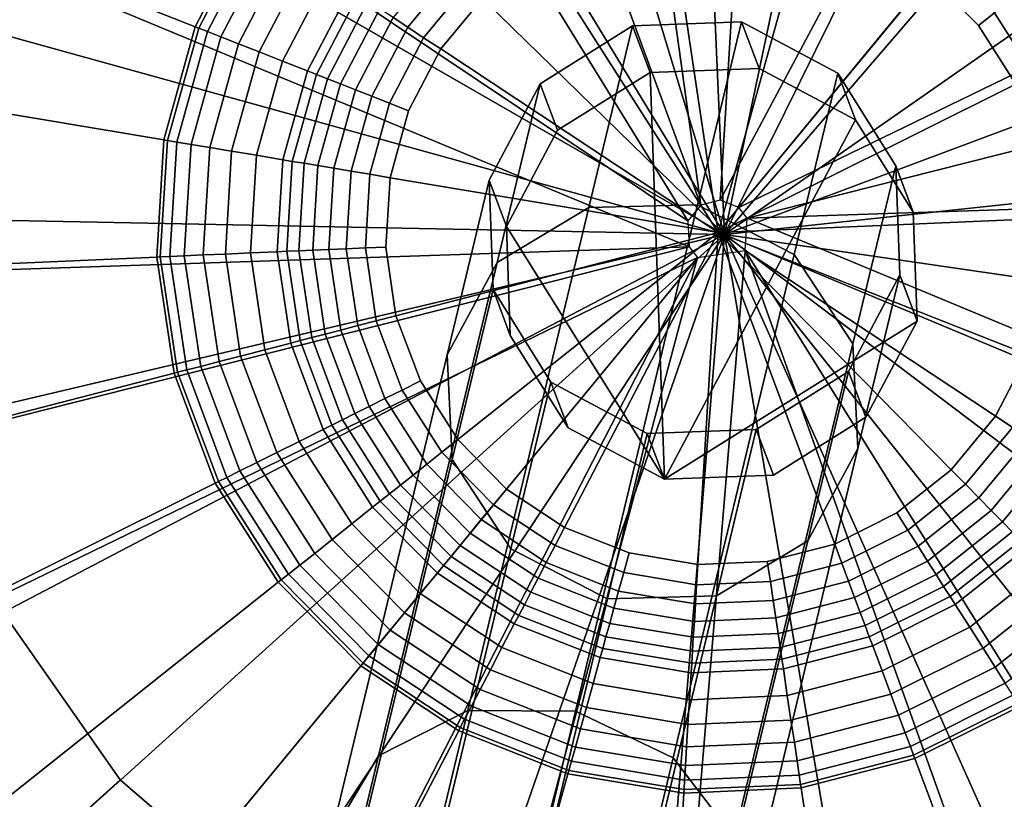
# Model space of a CAD drawing. Extents: x -43.1 to 43.1, y -41.3 to 41.3.
# Tile 565 of 656: x 4.585 to 5.31, y 17.244 to 17.819. Entities that reach past the tile are written whole.
import ezdxf

# ---------------------------------------------------------------- set-up
doc = ezdxf.new("R2010")
doc.units = 0
for name, color, linetype in [('CABLE.1', 18, 'CONTINUOUS'), ('LAMP', 7, 'CONTINUOUS'), ('LAMP_SUPPORT', 18, 'CONTINUOUS'), ('METAL_BASE', 254, 'CONTINUOUS')]:
    doc.layers.add(name, color=color, linetype=linetype)

msp = doc.modelspace()

# ---------------------------------------------------------------- linework, layer by layer
at = {"layer": 'CABLE.1'}
for points in [[(4.9366, 17.6395, 42.6431), (5.0041, 17.68, 42.6247), (5.0365, 17.814, 43.428), (4.9684, 17.7713, 43.4326)], [(4.9684, 17.7713, 43.4326), (5.0365, 17.814, 43.428), (5.0494, 17.7796, 44.6145), (4.9812, 17.737, 44.614)], [(5.0041, 17.68, 42.6247), (5.0842, 17.6821, 42.6177), (5.1168, 17.8169, 43.4257), (5.0365, 17.814, 43.428)], [(5.0365, 17.814, 43.428), (5.1168, 17.8169, 43.4257), (5.1297, 17.7824, 44.6137), (5.0494, 17.7796, 44.6145)], [(5.0842, 17.6821, 42.6177), (5.1555, 17.6454, 42.6241), (5.1878, 17.7791, 43.4265), (5.1168, 17.8169, 43.4257)], [(5.1168, 17.8169, 43.4257), (5.1878, 17.7791, 43.4265), (5.2007, 17.7447, 44.6118), (5.1297, 17.7824, 44.6137)], [(5.0599, 17.4798, 44.6056), (4.9435, 17.666, 44.6123), (4.9812, 17.737, 44.614), (5.0494, 17.7796, 44.6145)], [(5.0599, 17.4798, 44.6056), (5.0494, 17.7796, 44.6145), (5.1297, 17.7824, 44.6137), (5.2007, 17.7447, 44.6118)], [(5.1555, 17.6454, 42.6241), (5.1988, 17.5795, 42.6421), (5.2305, 17.7108, 43.4301), (5.1878, 17.7791, 43.4265)], [(5.1878, 17.7791, 43.4265), (5.2305, 17.7108, 43.4301), (5.2433, 17.6766, 44.6094), (5.2007, 17.7447, 44.6118)], [(4.8998, 17.5715, 42.6681), (4.9366, 17.6395, 42.6431), (4.9684, 17.7713, 43.4326), (4.9307, 17.7001, 43.4384)], [(4.9307, 17.7001, 43.4384), (4.9684, 17.7713, 43.4326), (4.9812, 17.737, 44.614), (4.9435, 17.666, 44.6123)], [(5.0599, 17.4798, 44.6056), (5.2007, 17.7447, 44.6118), (5.2433, 17.6766, 44.6094), (5.2461, 17.5963, 44.607)], [(5.1988, 17.5795, 42.6421), (5.2025, 17.5022, 42.667), (5.2334, 17.6303, 43.4355), (5.2305, 17.7108, 43.4301)], [(5.2305, 17.7108, 43.4301), (5.2334, 17.6303, 43.4355), (5.2461, 17.5963, 44.607), (5.2433, 17.6766, 44.6094)], [(4.9035, 17.4942, 42.693), (4.8998, 17.5715, 42.6681), (4.9307, 17.7001, 43.4384), (4.9336, 17.6196, 43.4438)], [(4.9336, 17.6196, 43.4438), (4.9307, 17.7001, 43.4384), (4.9435, 17.666, 44.6123), (4.9463, 17.5857, 44.6099)], [(4.8492, 17.2757, 41.9177), (4.915, 17.3091, 41.8851), (5.0041, 17.68, 42.6247), (4.9366, 17.6395, 42.6431)], [(4.915, 17.3091, 41.8851), (4.9945, 17.3086, 41.8728), (5.0842, 17.6821, 42.6177), (5.0041, 17.68, 42.6247)], [(4.9945, 17.3086, 41.8728), (5.0664, 17.2743, 41.8841), (5.1555, 17.6454, 42.6241), (5.0842, 17.6821, 42.6177)], [(5.0599, 17.4798, 44.6056), (4.9889, 17.5175, 44.6075), (4.9463, 17.5857, 44.6099), (4.9435, 17.666, 44.6123)], [(4.8147, 17.2174, 41.962), (4.8492, 17.2757, 41.9177), (4.9366, 17.6395, 42.6431), (4.8998, 17.5715, 42.6681)], [(5.0664, 17.2743, 41.8841), (5.1113, 17.2154, 41.9161), (5.1988, 17.5795, 42.6421), (5.1555, 17.6454, 42.6241)], [(5.2025, 17.5022, 42.667), (5.1657, 17.4342, 42.692), (5.1957, 17.5591, 43.4413), (5.2334, 17.6303, 43.4355)], [(5.2334, 17.6303, 43.4355), (5.1957, 17.5591, 43.4413), (5.2084, 17.5253, 44.6053), (5.2461, 17.5963, 44.607)], [(4.9468, 17.4283, 42.7111), (4.9035, 17.4942, 42.693), (4.9336, 17.6196, 43.4438), (4.9763, 17.5513, 43.4474)], [(4.9763, 17.5513, 43.4474), (4.9336, 17.6196, 43.4438), (4.9463, 17.5857, 44.6099), (4.9889, 17.5175, 44.6075)], [(5.0599, 17.4798, 44.6056), (5.2461, 17.5963, 44.607), (5.2084, 17.5253, 44.6053), (5.1402, 17.4827, 44.6048)], [(5.1113, 17.2154, 41.9161), (5.1174, 17.1477, 41.9601), (5.2025, 17.5022, 42.667), (5.1988, 17.5795, 42.6421)], [(4.8207, 17.1497, 42.006), (4.8147, 17.2174, 41.962), (4.8998, 17.5715, 42.6681), (4.9035, 17.4942, 42.693)], [(5.1657, 17.4342, 42.692), (5.0982, 17.3937, 42.7105), (5.1276, 17.5164, 43.4459), (5.1957, 17.5591, 43.4413)], [(5.1957, 17.5591, 43.4413), (5.1276, 17.5164, 43.4459), (5.1402, 17.4827, 44.6048), (5.2084, 17.5253, 44.6053)], [(5.018, 17.3915, 42.7175), (4.9468, 17.4283, 42.7111), (4.9763, 17.5513, 43.4474), (5.0473, 17.5135, 43.4482)], [(5.0473, 17.5135, 43.4482), (4.9763, 17.5513, 43.4474), (4.9889, 17.5175, 44.6075), (5.0599, 17.4798, 44.6056)], [(5.0982, 17.3937, 42.7105), (5.018, 17.3915, 42.7175), (5.0473, 17.5135, 43.4482), (5.1276, 17.5164, 43.4459)], [(5.1276, 17.5164, 43.4459), (5.0473, 17.5135, 43.4482), (5.0599, 17.4798, 44.6056), (5.1402, 17.4827, 44.6048)], [(5.1174, 17.1477, 41.9601), (5.0829, 17.0893, 42.0043), (5.1657, 17.4342, 42.692), (5.2025, 17.5022, 42.667)], [(4.8657, 17.0908, 42.0379), (4.8207, 17.1497, 42.006), (4.9035, 17.4942, 42.693), (4.9468, 17.4283, 42.7111)], [(5.0829, 17.0893, 42.0043), (5.017, 17.0559, 42.037), (5.0982, 17.3937, 42.7105), (5.1657, 17.4342, 42.692)], [(4.9375, 17.0565, 42.0493), (4.8657, 17.0908, 42.0379), (4.9468, 17.4283, 42.7111), (5.018, 17.3915, 42.7175)], [(5.017, 17.0559, 42.037), (4.9375, 17.0565, 42.0493), (5.018, 17.3915, 42.7175), (5.0982, 17.3937, 42.7105)], [(4.7187, 16.7306, 41.2814), (4.7826, 16.7558, 41.2391), (4.915, 17.3091, 41.8851), (4.8492, 17.2757, 41.9177)], [(4.7826, 16.7558, 41.2391), (4.8613, 16.7521, 41.2232), (4.9945, 17.3086, 41.8728), (4.915, 17.3091, 41.8851)], [(4.8613, 16.7521, 41.2232), (4.9339, 16.7207, 41.2379), (5.0664, 17.2743, 41.8841), (4.9945, 17.3086, 41.8728)], [(4.6869, 16.6835, 41.3387), (4.7187, 16.7306, 41.2814), (4.8492, 17.2757, 41.9177), (4.8147, 17.2174, 41.962)], [(4.9339, 16.7207, 41.2379), (4.9808, 16.67, 41.2794), (5.1113, 17.2154, 41.9161), (5.0664, 17.2743, 41.8841)]]:
    msp.add_3dface(points, dxfattribs=at)
at = {"layer": 'LAMP'}
for points in [[(4.884, 18.385, 49.367), (4.7106, 18.3074, 49.367), (5.1041, 17.6602, 49.367), (5.0711, 18.417, 49.367)], [(5.2603, 18.4014, 49.367), (5.0711, 18.417, 49.367), (5.1041, 17.6602, 49.367), (5.4397, 18.3393, 49.367)], [(5.598, 18.2345, 49.367), (5.4397, 18.3393, 49.367), (5.1041, 17.6602, 49.367), (5.7253, 18.0936, 49.367)], [(4.5621, 18.1892, 49.367), (4.4475, 18.0378, 49.367), (5.1041, 17.6602, 49.367), (4.7106, 18.3074, 49.367)], [(5.078, 18.2599, 52.4972), (5.2279, 18.2475, 52.4972), (5.1041, 17.6602, 52.4972), (4.9297, 18.2345, 52.4972)], [(5.3701, 18.1983, 52.4972), (5.4955, 18.1153, 52.4972), (5.1041, 17.6602, 52.4972), (5.2279, 18.2475, 52.4972)], [(4.7923, 18.1731, 52.4972), (4.9297, 18.2345, 52.4972), (5.1041, 17.6602, 52.4972), (4.6746, 18.0794, 52.4972)], [(5.5964, 18.0036, 52.4972), (5.6663, 17.8704, 52.4972), (5.1041, 17.6602, 52.4972), (5.4955, 18.1153, 52.4972)], [(5.8136, 17.9255, 49.367), (5.7253, 18.0936, 49.367), (5.1041, 17.6602, 49.367), (5.8573, 17.7407, 49.367)], [(4.5838, 17.9594, 52.4972), (4.6746, 18.0794, 52.4972), (5.1041, 17.6602, 52.4972)], [(4.3743, 17.8627, 49.367), (5.1041, 17.6602, 49.367), (4.4475, 18.0378, 49.367)], [(4.5041, 17.6718, 52.4972), (4.5258, 17.8206, 52.4972), (4.5838, 17.9594, 52.4972), (5.1041, 17.6602, 52.4972)], [(5.7009, 17.724, 52.4972), (5.698, 17.5736, 52.4972), (5.1041, 17.6602, 52.4972), (5.6663, 17.8704, 52.4972)], [(4.3468, 17.6748, 49.367), (4.367, 17.486, 49.367), (5.1041, 17.6602, 49.367), (4.3743, 17.8627, 49.367)], [(5.8536, 17.5509, 49.367), (5.8573, 17.7407, 49.367), (5.1041, 17.6602, 49.367), (5.8029, 17.368, 49.367)], [(4.52, 17.5222, 52.4972), (4.5041, 17.6718, 52.4972), (5.1041, 17.6602, 52.4972), (4.5727, 17.3813, 52.4972)], [(4.4335, 17.3082, 49.367), (4.5421, 17.1524, 49.367), (5.1041, 17.6602, 49.367), (4.367, 17.486, 49.367)], [(4.6861, 17.0286, 49.367), (4.8563, 16.9445, 49.367), (5.1041, 17.6602, 49.367), (4.5421, 17.1524, 49.367)], [(4.6588, 17.2579, 52.4972), (4.5727, 17.3813, 52.4972), (5.1041, 17.6602, 52.4972), (4.7729, 17.1598, 52.4972)], [(4.9077, 17.0931, 52.4972), (4.7729, 17.1598, 52.4972), (5.1041, 17.6602, 52.4972), (5.055, 17.0621, 52.4972)], [(5.0421, 16.9054, 49.367), (5.2317, 16.9137, 49.367), (5.1041, 17.6602, 49.367), (4.8563, 16.9445, 49.367)], [(5.2053, 17.0686, 52.4972), (5.055, 17.0621, 52.4972), (5.1041, 17.6602, 52.4972), (5.3492, 17.1124, 52.4972)], [(5.4134, 16.9688, 49.367), (5.5756, 17.0675, 49.367), (5.1041, 17.6602, 49.367), (5.2317, 16.9137, 49.367)], [(5.4778, 17.1905, 52.4972), (5.3492, 17.1124, 52.4972), (5.1041, 17.6602, 52.4972), (5.5828, 17.2982, 52.4972)], [(5.7082, 17.2034, 49.367), (5.8029, 17.368, 49.367), (5.1041, 17.6602, 49.367), (5.5756, 17.0675, 49.367)], [(5.6578, 17.4286, 52.4972), (5.5828, 17.2982, 52.4972), (5.1041, 17.6602, 52.4972), (5.698, 17.5736, 52.4972)], [(4.5808, 17.1874, 52.4759), (4.4797, 17.3324, 52.4759), (4.5727, 17.3813, 52.4972), (4.6588, 17.2579, 52.4972)], [(4.7149, 17.0721, 52.4759), (4.5808, 17.1874, 52.4759), (4.6588, 17.2579, 52.4972), (4.7729, 17.1598, 52.4972)]]:
    msp.add_3dface(points, dxfattribs=at)
at = {"layer": 'LAMP_SUPPORT'}
for points in [[(5.101, 17.6854, 48.7749), (5.0867, 17.6817, 48.7749), (4.9582, 18.6071, 48.7749), (5.1579, 18.6158, 48.7749)], [(5.101, 17.6854, 48.7749), (5.1579, 18.6158, 48.7749), (5.355, 18.5829, 48.7749), (5.541, 18.5096, 48.7749)], [(5.0867, 17.6817, 48.7749), (4.7647, 18.5571, 48.7749), (4.9582, 18.6071, 48.7749)], [(5.0867, 17.6817, 48.7749), (5.0773, 17.6703, 48.7749), (4.5858, 18.4679, 48.7749), (4.7647, 18.5571, 48.7749)], [(5.1147, 17.68, 48.7749), (5.101, 17.6854, 48.7749), (5.541, 18.5096, 48.7749), (5.7077, 18.3993, 48.7749)], [(5.0773, 17.6703, 48.7749), (4.3022, 18.1892, 48.7749), (4.4294, 18.3435, 48.7749), (4.5858, 18.4679, 48.7749)], [(5.1147, 17.68, 48.7749), (5.7077, 18.3993, 48.7749), (5.8477, 18.2567, 48.7749), (5.9551, 18.0881, 48.7749)], [(5.0773, 17.6703, 48.7749), (5.0781, 17.6509, 48.7749), (4.2099, 18.0119, 48.7749), (4.3022, 18.1892, 48.7749)], [(4.4589, 18.0855, 44.9914), (4.3847, 17.9431, 44.9914), (4.7142, 17.8133, 44.9914), (4.7542, 17.8901, 44.9914)], [(5.1209, 17.6722, 48.7749), (5.1147, 17.68, 48.7749), (5.9551, 18.0881, 48.7749), (6.0251, 17.9009, 48.7749)], [(5.0781, 17.6509, 48.7749), (4.1443, 17.6198, 48.7749), (4.1565, 17.8193, 48.7749), (4.2099, 18.0119, 48.7749)], [(4.3847, 17.9431, 44.9914), (4.3418, 17.7883, 44.9914), (4.6911, 17.7299, 44.9914), (4.7142, 17.8133, 44.9914)], [(5.0633, 17.904, 44.4348), (5.0136, 17.8912, 44.4348), (4.9678, 17.8683, 44.4348), (5.0995, 17.6615, 44.4348)], [(5.165, 17.8978, 44.4348), (5.1145, 17.9062, 44.4348), (5.0633, 17.904, 44.4348), (5.0995, 17.6615, 44.4348)], [(5.1209, 17.6722, 48.7749), (6.0251, 17.9009, 48.7749), (6.0547, 17.7032, 48.7749)], [(5.2554, 17.8507, 44.4348), (5.2127, 17.879, 44.4348), (5.165, 17.8978, 44.4348), (5.0995, 17.6615, 44.4348)], [(4.7542, 17.8901, 44.9914), (4.7142, 17.8133, 44.9914), (4.7167, 17.8123, 44.9718), (4.7564, 17.8886, 44.9718)], [(4.7564, 17.8886, 44.9718), (4.7167, 17.8123, 44.9718), (4.7231, 17.8098, 44.9195), (4.7622, 17.8848, 44.9195)], [(4.7622, 17.8848, 44.9195), (4.7231, 17.8098, 44.9195), (4.7331, 17.8059, 44.8443), (4.7711, 17.8789, 44.8443)], [(4.7711, 17.8789, 44.8443), (4.7331, 17.8059, 44.8443), (4.746, 17.8008, 44.756), (4.7827, 17.8712, 44.756)], [(4.7827, 17.8712, 44.756), (4.746, 17.8008, 44.756), (4.7613, 17.7947, 44.6643), (4.7964, 17.8621, 44.6643)], [(4.8982, 17.8664, 44.4514), (4.86, 17.8201, 44.4514), (4.8708, 17.8129, 44.4425), (4.9073, 17.8572, 44.4425)], [(4.9678, 17.8683, 44.4348), (4.9277, 17.8364, 44.4348), (4.8951, 17.7969, 44.4348), (5.0995, 17.6615, 44.4348)], [(4.7964, 17.8621, 44.6643), (4.7613, 17.7947, 44.6643), (4.7785, 17.788, 44.5791), (4.8118, 17.852, 44.5791)], [(4.9073, 17.8572, 44.4425), (4.8708, 17.8129, 44.4425), (4.8825, 17.8051, 44.4368), (4.9171, 17.8471, 44.4368)], [(5.3031, 17.8235, 44.4368), (5.265, 17.8623, 44.4368), (5.2554, 17.8507, 44.4348), (5.2914, 17.8142, 44.4348)], [(4.8118, 17.852, 44.5791), (4.7785, 17.788, 44.5791), (4.7969, 17.7807, 44.5101), (4.8283, 17.8411, 44.5101)], [(5.3189, 17.7709, 44.4348), (5.2914, 17.8142, 44.4348), (5.2554, 17.8507, 44.4348), (5.0995, 17.6615, 44.4348)], [(4.9171, 17.8471, 44.4368), (4.8825, 17.8051, 44.4368), (4.8951, 17.7969, 44.4348), (4.9277, 17.8364, 44.4348)], [(4.8283, 17.8411, 44.5101), (4.7969, 17.7807, 44.5101), (4.8035, 17.7781, 44.4929), (4.8342, 17.8371, 44.4929)], [(4.8342, 17.8371, 44.4929), (4.8035, 17.7781, 44.4929), (4.8117, 17.7749, 44.477), (4.8415, 17.8323, 44.477)], [(4.8415, 17.8323, 44.477), (4.8117, 17.7749, 44.477), (4.8213, 17.7711, 44.4631), (4.8502, 17.8266, 44.4631)], [(5.345, 17.7839, 44.4425), (5.3141, 17.8323, 44.4425), (5.3031, 17.8235, 44.4368), (5.3324, 17.7776, 44.4368)], [(4.8502, 17.8266, 44.4631), (4.8213, 17.7711, 44.4631), (4.8322, 17.7668, 44.4514), (4.86, 17.8201, 44.4514)], [(5.3324, 17.7776, 44.4368), (5.3031, 17.8235, 44.4368), (5.2914, 17.8142, 44.4348), (5.3189, 17.7709, 44.4348)], [(4.86, 17.8201, 44.4514), (4.8322, 17.7668, 44.4514), (4.8443, 17.7621, 44.4425), (4.8708, 17.8129, 44.4425)], [(4.7142, 17.8133, 44.9914), (4.6911, 17.7299, 44.9914), (4.6937, 17.7294, 44.9718), (4.7167, 17.8123, 44.9718)], [(4.7167, 17.8123, 44.9718), (4.6937, 17.7294, 44.9718), (4.7006, 17.7283, 44.9195), (4.7231, 17.8098, 44.9195)], [(4.7231, 17.8098, 44.9195), (4.7006, 17.7283, 44.9195), (4.7111, 17.7265, 44.8443), (4.7331, 17.8059, 44.8443)], [(4.8708, 17.8129, 44.4425), (4.8443, 17.7621, 44.4425), (4.8574, 17.7569, 44.4368), (4.8825, 17.8051, 44.4368)], [(4.7331, 17.8059, 44.8443), (4.7111, 17.7265, 44.8443), (4.7248, 17.7242, 44.756), (4.746, 17.8008, 44.756)], [(4.746, 17.8008, 44.756), (4.7248, 17.7242, 44.756), (4.741, 17.7215, 44.6643), (4.7613, 17.7947, 44.6643)], [(4.8825, 17.8051, 44.4368), (4.8574, 17.7569, 44.4368), (4.8714, 17.7514, 44.4348), (4.8951, 17.7969, 44.4348)], [(4.7613, 17.7947, 44.6643), (4.741, 17.7215, 44.6643), (4.7592, 17.7185, 44.5791), (4.7785, 17.788, 44.5791)], [(4.8951, 17.7969, 44.4348), (4.8714, 17.7514, 44.4348), (4.8577, 17.702, 44.4348), (5.0995, 17.6615, 44.4348)], [(4.3418, 17.7883, 44.9914), (4.332, 17.628, 44.9914), (4.6858, 17.6435, 44.9914), (4.6911, 17.7299, 44.9914)], [(4.7785, 17.788, 44.5791), (4.7592, 17.7185, 44.5791), (4.7787, 17.7152, 44.5101), (4.7969, 17.7807, 44.5101)], [(4.7969, 17.7807, 44.5101), (4.7787, 17.7152, 44.5101), (4.7857, 17.714, 44.4929), (4.8035, 17.7781, 44.4929)], [(4.8035, 17.7781, 44.4929), (4.7857, 17.714, 44.4929), (4.7944, 17.7126, 44.477), (4.8117, 17.7749, 44.477)], [(4.8117, 17.7749, 44.477), (4.7944, 17.7126, 44.477), (4.8046, 17.7109, 44.4631), (4.8213, 17.7711, 44.4631)], [(4.8213, 17.7711, 44.4631), (4.8046, 17.7109, 44.4631), (4.8162, 17.7089, 44.4514), (4.8322, 17.7668, 44.4514)], [(5.3444, 17.6722, 44.4348), (5.3369, 17.7229, 44.4348), (5.3189, 17.7709, 44.4348), (5.0995, 17.6615, 44.4348)], [(4.8322, 17.7668, 44.4514), (4.8162, 17.7089, 44.4514), (4.829, 17.7068, 44.4425), (4.8443, 17.7621, 44.4425)], [(4.8443, 17.7621, 44.4425), (4.829, 17.7068, 44.4425), (4.8429, 17.7045, 44.4368), (4.8574, 17.7569, 44.4368)], [(4.8574, 17.7569, 44.4368), (4.8429, 17.7045, 44.4368), (4.8577, 17.702, 44.4348), (4.8714, 17.7514, 44.4348)], [(4.6911, 17.7299, 44.9914), (4.6858, 17.6435, 44.9914), (4.6884, 17.6436, 44.9718), (4.6937, 17.7294, 44.9718)], [(4.6937, 17.7294, 44.9718), (4.6884, 17.6436, 44.9718), (4.6954, 17.6439, 44.9195), (4.7006, 17.7283, 44.9195)], [(4.7006, 17.7283, 44.9195), (4.6954, 17.6439, 44.9195), (4.7061, 17.6444, 44.8443), (4.7111, 17.7265, 44.8443)], [(4.7111, 17.7265, 44.8443), (4.7061, 17.6444, 44.8443), (4.72, 17.645, 44.756), (4.7248, 17.7242, 44.756)], [(4.7248, 17.7242, 44.756), (4.72, 17.645, 44.756), (4.7364, 17.6457, 44.6643), (4.741, 17.7215, 44.6643)], [(4.741, 17.7215, 44.6643), (4.7364, 17.6457, 44.6643), (4.7548, 17.6465, 44.5791), (4.7592, 17.7185, 44.5791)], [(4.7592, 17.7185, 44.5791), (4.7548, 17.6465, 44.5791), (4.7745, 17.6473, 44.5101), (4.7787, 17.7152, 44.5101)], [(4.7787, 17.7152, 44.5101), (4.7745, 17.6473, 44.5101), (4.7816, 17.6477, 44.4929), (4.7857, 17.714, 44.4929)], [(4.7857, 17.714, 44.4929), (4.7816, 17.6477, 44.4929), (4.7904, 17.648, 44.477), (4.7944, 17.7126, 44.477)], [(4.7944, 17.7126, 44.477), (4.7904, 17.648, 44.477), (4.8008, 17.6485, 44.4631), (4.8046, 17.7109, 44.4631)], [(4.8046, 17.7109, 44.4631), (4.8008, 17.6485, 44.4631), (4.8125, 17.649, 44.4514), (4.8162, 17.7089, 44.4514)], [(4.8162, 17.7089, 44.4514), (4.8125, 17.649, 44.4514), (4.8255, 17.6496, 44.4425), (4.829, 17.7068, 44.4425)], [(4.829, 17.7068, 44.4425), (4.8255, 17.6496, 44.4425), (4.8396, 17.6502, 44.4368), (4.8429, 17.7045, 44.4368)], [(4.8429, 17.7045, 44.4368), (4.8396, 17.6502, 44.4368), (4.8546, 17.6508, 44.4348), (4.8577, 17.702, 44.4348)], [(4.8577, 17.702, 44.4348), (4.8546, 17.6508, 44.4348), (4.8621, 17.6001, 44.4348), (5.0995, 17.6615, 44.4348)], [(5.1209, 17.6722, 48.7749), (6.0547, 17.7032, 48.7749), (6.0425, 17.5037, 48.7749), (5.9891, 17.3111, 48.7749)], [(5.3276, 17.5717, 44.4348), (5.3413, 17.6211, 44.4348), (5.3444, 17.6722, 44.4348), (5.0995, 17.6615, 44.4348)], [(5.1194, 17.6484, 48.7749), (5.1209, 17.6722, 48.7749), (5.9891, 17.3111, 48.7749), (5.8968, 17.1338, 48.7749)], [(4.8621, 17.6001, 44.4348), (4.8801, 17.5521, 44.4348), (4.9076, 17.5089, 44.4348), (5.0995, 17.6615, 44.4348)], [(4.9076, 17.5089, 44.4348), (4.9435, 17.4724, 44.4348), (4.9863, 17.4441, 44.4348), (5.0995, 17.6615, 44.4348)], [(5.034, 17.4253, 44.4348), (5.0845, 17.4168, 44.4348), (5.0995, 17.6615, 44.4348), (4.9863, 17.4441, 44.4348)], [(5.0845, 17.4168, 44.4348), (5.1357, 17.4191, 44.4348), (5.1854, 17.4319, 44.4348), (5.0995, 17.6615, 44.4348)], [(5.1854, 17.4319, 44.4348), (5.2312, 17.4548, 44.4348), (5.2713, 17.4867, 44.4348), (5.0995, 17.6615, 44.4348)], [(5.2713, 17.4867, 44.4348), (5.3039, 17.5262, 44.4348), (5.3276, 17.5717, 44.4348), (5.0995, 17.6615, 44.4348)], [(5.0781, 17.6509, 48.7749), (4.1739, 17.4221, 48.7749), (4.1443, 17.6198, 48.7749)], [(5.0781, 17.6509, 48.7749), (5.0843, 17.6431, 48.7749), (4.2439, 17.2349, 48.7749), (4.1739, 17.4221, 48.7749)], [(4.7548, 17.6465, 44.5791), (4.7654, 17.5751, 44.5791), (4.7846, 17.5801, 44.5101), (4.7745, 17.6473, 44.5101)], [(4.7745, 17.6473, 44.5101), (4.7846, 17.5801, 44.5101), (4.7915, 17.5819, 44.4929), (4.7816, 17.6477, 44.4929)], [(4.7816, 17.6477, 44.4929), (4.7915, 17.5819, 44.4929), (4.8, 17.5841, 44.477), (4.7904, 17.648, 44.477)], [(4.7904, 17.648, 44.477), (4.8, 17.5841, 44.477), (4.81, 17.5867, 44.4631), (4.8008, 17.6485, 44.4631)], [(4.8008, 17.6485, 44.4631), (4.81, 17.5867, 44.4631), (4.8214, 17.5896, 44.4514), (4.8125, 17.649, 44.4514)], [(4.8125, 17.649, 44.4514), (4.8214, 17.5896, 44.4514), (4.834, 17.5929, 44.4425), (4.8255, 17.6496, 44.4425)], [(4.8255, 17.6496, 44.4425), (4.834, 17.5929, 44.4425), (4.8476, 17.5964, 44.4368), (4.8396, 17.6502, 44.4368)], [(4.8396, 17.6502, 44.4368), (4.8476, 17.5964, 44.4368), (4.8621, 17.6001, 44.4348), (4.8546, 17.6508, 44.4348)], [(5.0843, 17.6431, 48.7749), (5.1194, 17.6484, 48.7749), (5.0411, 16.7072, 48.7749), (4.844, 16.7402, 48.7749)], [(5.1194, 17.6484, 48.7749), (5.4343, 16.766, 48.7749), (5.2408, 16.7159, 48.7749), (5.0411, 16.7072, 48.7749)], [(5.1194, 17.6484, 48.7749), (5.6132, 16.8552, 48.7749), (5.4343, 16.766, 48.7749)], [(5.1194, 17.6484, 48.7749), (5.8968, 17.1338, 48.7749), (5.7696, 16.9796, 48.7749), (5.6132, 16.8552, 48.7749)], [(5.0843, 17.6431, 48.7749), (4.4913, 16.9238, 48.7749), (4.3513, 17.0663, 48.7749), (4.2439, 17.2349, 48.7749)], [(4.332, 17.628, 44.9914), (4.3558, 17.4692, 44.9914), (4.6986, 17.5579, 44.9914), (4.6858, 17.6435, 44.9914)], [(5.0843, 17.6431, 48.7749), (4.658, 16.8135, 48.7749), (4.4913, 16.9238, 48.7749)], [(5.0843, 17.6431, 48.7749), (4.844, 16.7402, 48.7749), (4.658, 16.8135, 48.7749)], [(4.6858, 17.6435, 44.9914), (4.6986, 17.5579, 44.9914), (4.7011, 17.5585, 44.9718), (4.6884, 17.6436, 44.9718)], [(4.6884, 17.6436, 44.9718), (4.7011, 17.5585, 44.9718), (4.7079, 17.5603, 44.9195), (4.6954, 17.6439, 44.9195)], [(4.6954, 17.6439, 44.9195), (4.7079, 17.5603, 44.9195), (4.7183, 17.5629, 44.8443), (4.7061, 17.6444, 44.8443)], [(4.7061, 17.6444, 44.8443), (4.7183, 17.5629, 44.8443), (4.7317, 17.5664, 44.756), (4.72, 17.645, 44.756)], [(4.72, 17.645, 44.756), (4.7317, 17.5664, 44.756), (4.7476, 17.5705, 44.6643), (4.7364, 17.6457, 44.6643)], [(4.7364, 17.6457, 44.6643), (4.7476, 17.5705, 44.6643), (4.7654, 17.5751, 44.5791), (4.7548, 17.6465, 44.5791)], [(4.834, 17.5929, 44.4425), (4.854, 17.5392, 44.4425), (4.8666, 17.5454, 44.4368), (4.8476, 17.5964, 44.4368)], [(4.8476, 17.5964, 44.4368), (4.8666, 17.5454, 44.4368), (4.8801, 17.5521, 44.4348), (4.8621, 17.6001, 44.4348)], [(4.81, 17.5867, 44.4631), (4.8319, 17.5281, 44.4631), (4.8424, 17.5334, 44.4514), (4.8214, 17.5896, 44.4514)], [(4.8214, 17.5896, 44.4514), (4.8424, 17.5334, 44.4514), (4.854, 17.5392, 44.4425), (4.834, 17.5929, 44.4425)], [(4.7846, 17.5801, 44.5101), (4.8084, 17.5164, 44.5101), (4.8148, 17.5196, 44.4929), (4.7915, 17.5819, 44.4929)], [(4.7915, 17.5819, 44.4929), (4.8148, 17.5196, 44.4929), (4.8227, 17.5235, 44.477), (4.8, 17.5841, 44.477)], [(4.8, 17.5841, 44.477), (4.8227, 17.5235, 44.477), (4.8319, 17.5281, 44.4631), (4.81, 17.5867, 44.4631)], [(4.7476, 17.5705, 44.6643), (4.7742, 17.4994, 44.6643), (4.7907, 17.5076, 44.5791), (4.7654, 17.5751, 44.5791)], [(4.7654, 17.5751, 44.5791), (4.7907, 17.5076, 44.5791), (4.8084, 17.5164, 44.5101), (4.7846, 17.5801, 44.5101)], [(4.7317, 17.5664, 44.756), (4.7595, 17.492, 44.756), (4.7742, 17.4994, 44.6643), (4.7476, 17.5705, 44.6643)], [(5.3165, 17.5179, 44.4368), (5.3416, 17.5662, 44.4368), (5.3276, 17.5717, 44.4348), (5.3039, 17.5262, 44.4348)], [(4.7011, 17.5585, 44.9718), (4.7313, 17.4779, 44.9718), (4.7375, 17.481, 44.9195), (4.7079, 17.5603, 44.9195)], [(4.7079, 17.5603, 44.9195), (4.7375, 17.481, 44.9195), (4.7471, 17.4858, 44.8443), (4.7183, 17.5629, 44.8443)], [(4.7183, 17.5629, 44.8443), (4.7471, 17.4858, 44.8443), (4.7595, 17.492, 44.756), (4.7317, 17.5664, 44.756)], [(4.3558, 17.4692, 44.9914), (4.412, 17.3188, 44.9914), (4.7289, 17.4768, 44.9914), (4.6986, 17.5579, 44.9914)], [(4.6986, 17.5579, 44.9914), (4.7289, 17.4768, 44.9914), (4.7313, 17.4779, 44.9718), (4.7011, 17.5585, 44.9718)], [(4.854, 17.5392, 44.4425), (4.8849, 17.4908, 44.4425), (4.8959, 17.4996, 44.4368), (4.8666, 17.5454, 44.4368)], [(4.8666, 17.5454, 44.4368), (4.8959, 17.4996, 44.4368), (4.9076, 17.5089, 44.4348), (4.8801, 17.5521, 44.4348)], [(4.8424, 17.5334, 44.4514), (4.8747, 17.4827, 44.4514), (4.8849, 17.4908, 44.4425), (4.854, 17.5392, 44.4425)], [(4.8319, 17.5281, 44.4631), (4.8655, 17.4754, 44.4631), (4.8747, 17.4827, 44.4514), (4.8424, 17.5334, 44.4514)], [(4.8148, 17.5196, 44.4929), (4.8505, 17.4635, 44.4929), (4.8574, 17.469, 44.477), (4.8227, 17.5235, 44.477)], [(4.8227, 17.5235, 44.477), (4.8574, 17.469, 44.477), (4.8655, 17.4754, 44.4631), (4.8319, 17.5281, 44.4631)], [(5.2819, 17.4759, 44.4368), (5.3165, 17.5179, 44.4368), (5.3039, 17.5262, 44.4348), (5.2713, 17.4867, 44.4348)], [(4.7907, 17.5076, 44.5791), (4.8295, 17.4467, 44.5791), (4.8449, 17.459, 44.5101), (4.8084, 17.5164, 44.5101)], [(4.8084, 17.5164, 44.5101), (4.8449, 17.459, 44.5101), (4.8505, 17.4635, 44.4929), (4.8148, 17.5196, 44.4929)], [(5.2917, 17.4659, 44.4425), (5.3282, 17.5102, 44.4425), (5.3165, 17.5179, 44.4368), (5.2819, 17.4759, 44.4368)], [(4.8959, 17.4996, 44.4368), (4.934, 17.4608, 44.4368), (4.9435, 17.4724, 44.4348), (4.9076, 17.5089, 44.4348)], [(5.3008, 17.4567, 44.4514), (5.339, 17.503, 44.4514), (5.3282, 17.5102, 44.4425), (5.2917, 17.4659, 44.4425)], [(4.7742, 17.4994, 44.6643), (4.8151, 17.4353, 44.6643), (4.8295, 17.4467, 44.5791), (4.7907, 17.5076, 44.5791)], [(5.3091, 17.4483, 44.4631), (5.3488, 17.4965, 44.4631), (5.339, 17.503, 44.4514), (5.3008, 17.4567, 44.4514)], [(4.7595, 17.492, 44.756), (4.8022, 17.425, 44.756), (4.8151, 17.4353, 44.6643), (4.7742, 17.4994, 44.6643)], [(4.8849, 17.4908, 44.4425), (4.925, 17.4499, 44.4425), (4.934, 17.4608, 44.4368), (4.8959, 17.4996, 44.4368)], [(5.3163, 17.4409, 44.477), (5.3575, 17.4908, 44.477), (5.3488, 17.4965, 44.4631), (5.3091, 17.4483, 44.4631)], [(4.7471, 17.4858, 44.8443), (4.7913, 17.4164, 44.8443), (4.8022, 17.425, 44.756), (4.7595, 17.492, 44.756)], [(4.8747, 17.4827, 44.4514), (4.9168, 17.4399, 44.4514), (4.925, 17.4499, 44.4425), (4.8849, 17.4908, 44.4425)], [(4.7313, 17.4779, 44.9718), (4.7775, 17.4054, 44.9718), (4.7829, 17.4097, 44.9195), (4.7375, 17.481, 44.9195)], [(4.7375, 17.481, 44.9195), (4.7829, 17.4097, 44.9195), (4.7913, 17.4164, 44.8443), (4.7471, 17.4858, 44.8443)], [(4.8655, 17.4754, 44.4631), (4.9093, 17.4308, 44.4631), (4.9168, 17.4399, 44.4514), (4.8747, 17.4827, 44.4514)], [(5.2393, 17.4421, 44.4368), (5.2819, 17.4759, 44.4368), (5.2713, 17.4867, 44.4348), (5.2312, 17.4548, 44.4348)], [(4.412, 17.3188, 44.9914), (4.4983, 17.1833, 44.9914), (4.7754, 17.4038, 44.9914), (4.7289, 17.4768, 44.9914)], [(4.7289, 17.4768, 44.9914), (4.7754, 17.4038, 44.9914), (4.7775, 17.4054, 44.9718), (4.7313, 17.4779, 44.9718)], [(4.8574, 17.469, 44.477), (4.9027, 17.4228, 44.477), (4.9093, 17.4308, 44.4631), (4.8655, 17.4754, 44.4631)], [(5.2469, 17.4302, 44.4425), (5.2917, 17.4659, 44.4425), (5.2819, 17.4759, 44.4368), (5.2393, 17.4421, 44.4368)], [(4.8505, 17.4635, 44.4929), (4.8971, 17.416, 44.4929), (4.9027, 17.4228, 44.477), (4.8574, 17.469, 44.477)], [(4.934, 17.4608, 44.4368), (4.9794, 17.4307, 44.4368), (4.9863, 17.4441, 44.4348), (4.9435, 17.4724, 44.4348)], [(5.2538, 17.4193, 44.4514), (5.3008, 17.4567, 44.4514), (5.2917, 17.4659, 44.4425), (5.2469, 17.4302, 44.4425)], [(4.8295, 17.4467, 44.5791), (4.88, 17.3953, 44.5791), (4.8926, 17.4105, 44.5101), (4.8449, 17.459, 44.5101)], [(4.8449, 17.459, 44.5101), (4.8926, 17.4105, 44.5101), (4.8971, 17.416, 44.4929), (4.8505, 17.4635, 44.4929)], [(4.925, 17.4499, 44.4425), (4.9729, 17.4183, 44.4425), (4.9794, 17.4307, 44.4368), (4.934, 17.4608, 44.4368)], [(5.1906, 17.4178, 44.4368), (5.2393, 17.4421, 44.4368), (5.2312, 17.4548, 44.4348), (5.1854, 17.4319, 44.4348)], [(5.2601, 17.4094, 44.4631), (5.3091, 17.4483, 44.4631), (5.3008, 17.4567, 44.4514), (5.2538, 17.4193, 44.4514)], [(4.8151, 17.4353, 44.6643), (4.8683, 17.3811, 44.6643), (4.88, 17.3953, 44.5791), (4.8295, 17.4467, 44.5791)], [(4.9168, 17.4399, 44.4514), (4.9669, 17.4067, 44.4514), (4.9729, 17.4183, 44.4425), (4.925, 17.4499, 44.4425)], [(4.9794, 17.4307, 44.4368), (5.03, 17.4108, 44.4368), (5.034, 17.4253, 44.4348), (4.9863, 17.4441, 44.4348)], [(5.2657, 17.4006, 44.477), (5.3163, 17.4409, 44.477), (5.3091, 17.4483, 44.4631), (5.2601, 17.4094, 44.4631)], [(4.9093, 17.4308, 44.4631), (4.9614, 17.3963, 44.4631), (4.9669, 17.4067, 44.4514), (4.9168, 17.4399, 44.4514)], [(5.1956, 17.4046, 44.4425), (5.2469, 17.4302, 44.4425), (5.2393, 17.4421, 44.4368), (5.1906, 17.4178, 44.4368)], [(5.2704, 17.3932, 44.4929), (5.3225, 17.4346, 44.4929), (5.3163, 17.4409, 44.477), (5.2657, 17.4006, 44.477)], [(4.8022, 17.425, 44.756), (4.8579, 17.3684, 44.756), (4.8683, 17.3811, 44.6643), (4.8151, 17.4353, 44.6643)], [(4.9027, 17.4228, 44.477), (4.9567, 17.3871, 44.477), (4.9614, 17.3963, 44.4631), (4.9093, 17.4308, 44.4631)], [(4.9729, 17.4183, 44.4425), (5.0262, 17.3972, 44.4425), (5.03, 17.4108, 44.4368), (4.9794, 17.4307, 44.4368)], [(5.138, 17.4042, 44.4368), (5.1906, 17.4178, 44.4368), (5.1854, 17.4319, 44.4348), (5.1357, 17.4191, 44.4348)], [(5.2001, 17.3925, 44.4514), (5.2538, 17.4193, 44.4514), (5.2469, 17.4302, 44.4425), (5.1956, 17.4046, 44.4425)], [(5.2743, 17.3872, 44.5101), (5.3275, 17.4295, 44.5101), (5.3225, 17.4346, 44.4929), (5.2704, 17.3932, 44.4929)], [(5.2849, 17.3705, 44.5791), (5.3413, 17.4154, 44.5791), (5.3275, 17.4295, 44.5101), (5.2743, 17.3872, 44.5101)], [(4.7913, 17.4164, 44.8443), (4.849, 17.3577, 44.8443), (4.8579, 17.3684, 44.756), (4.8022, 17.425, 44.756)], [(4.8971, 17.416, 44.4929), (4.9526, 17.3793, 44.4929), (4.9567, 17.3871, 44.477), (4.9027, 17.4228, 44.477)], [(5.03, 17.4108, 44.4368), (5.0836, 17.4018, 44.4368), (5.0845, 17.4168, 44.4348), (5.034, 17.4253, 44.4348)], [(4.7829, 17.4097, 44.9195), (4.8422, 17.3494, 44.9195), (4.849, 17.3577, 44.8443), (4.7913, 17.4164, 44.8443)], [(4.8926, 17.4105, 44.5101), (4.9493, 17.373, 44.5101), (4.9526, 17.3793, 44.4929), (4.8971, 17.416, 44.4929)], [(4.9669, 17.4067, 44.4514), (5.0227, 17.3847, 44.4514), (5.0262, 17.3972, 44.4425), (4.9729, 17.4183, 44.4425)], [(5.0836, 17.4018, 44.4368), (5.138, 17.4042, 44.4368), (5.1357, 17.4191, 44.4348), (5.0845, 17.4168, 44.4348)], [(5.14, 17.3903, 44.4425), (5.1956, 17.4046, 44.4425), (5.1906, 17.4178, 44.4368), (5.138, 17.4042, 44.4368)], [(5.2042, 17.3815, 44.4631), (5.2601, 17.4094, 44.4631), (5.2538, 17.4193, 44.4514), (5.2001, 17.3925, 44.4514)], [(5.2948, 17.355, 44.6643), (5.3542, 17.4023, 44.6643), (5.3413, 17.4154, 44.5791), (5.2849, 17.3705, 44.5791)], [(4.7775, 17.4054, 44.9718), (4.8378, 17.344, 44.9718), (4.8422, 17.3494, 44.9195), (4.7829, 17.4097, 44.9195)], [(4.88, 17.3953, 44.5791), (4.9402, 17.3555, 44.5791), (4.9493, 17.373, 44.5101), (4.8926, 17.4105, 44.5101)], [(5.0262, 17.3972, 44.4425), (5.0828, 17.3878, 44.4425), (5.0836, 17.4018, 44.4368), (5.03, 17.4108, 44.4368)], [(5.2078, 17.3718, 44.477), (5.2657, 17.4006, 44.477), (5.2601, 17.4094, 44.4631), (5.2042, 17.3815, 44.4631)], [(4.4983, 17.1833, 44.9914), (4.6109, 17.0688, 44.9914), (4.8361, 17.342, 44.9914), (4.7754, 17.4038, 44.9914)], [(4.7754, 17.4038, 44.9914), (4.8361, 17.342, 44.9914), (4.8378, 17.344, 44.9718), (4.7775, 17.4054, 44.9718)], [(4.9614, 17.3963, 44.4631), (5.0196, 17.3734, 44.4631), (5.0227, 17.3847, 44.4514), (4.9669, 17.4067, 44.4514)], [(5.0828, 17.3878, 44.4425), (5.14, 17.3903, 44.4425), (5.138, 17.4042, 44.4368), (5.0836, 17.4018, 44.4368)], [(5.142, 17.3774, 44.4514), (5.2001, 17.3925, 44.4514), (5.1956, 17.4046, 44.4425), (5.14, 17.3903, 44.4425)], [(5.2109, 17.3635, 44.4929), (5.2704, 17.3932, 44.4929), (5.2657, 17.4006, 44.477), (5.2078, 17.3718, 44.477)], [(5.3036, 17.3411, 44.756), (5.3658, 17.3906, 44.756), (5.3542, 17.4023, 44.6643), (5.2948, 17.355, 44.6643)], [(4.8683, 17.3811, 44.6643), (4.9317, 17.3391, 44.6643), (4.9402, 17.3555, 44.5791), (4.88, 17.3953, 44.5791)], [(4.9567, 17.3871, 44.477), (5.0168, 17.3634, 44.477), (5.0196, 17.3734, 44.4631), (4.9614, 17.3963, 44.4631)], [(5.0227, 17.3847, 44.4514), (5.082, 17.3748, 44.4514), (5.0828, 17.3878, 44.4425), (5.0262, 17.3972, 44.4425)], [(5.2134, 17.3568, 44.5101), (5.2743, 17.3872, 44.5101), (5.2704, 17.3932, 44.4929), (5.2109, 17.3635, 44.4929)], [(4.9526, 17.3793, 44.4929), (5.0145, 17.3549, 44.4929), (5.0168, 17.3634, 44.477), (4.9567, 17.3871, 44.477)], [(5.082, 17.3748, 44.4514), (5.142, 17.3774, 44.4514), (5.14, 17.3903, 44.4425), (5.0828, 17.3878, 44.4425)], [(5.1437, 17.3658, 44.4631), (5.2042, 17.3815, 44.4631), (5.2001, 17.3925, 44.4514), (5.142, 17.3774, 44.4514)], [(5.2203, 17.3383, 44.5791), (5.2849, 17.3705, 44.5791), (5.2743, 17.3872, 44.5101), (5.2134, 17.3568, 44.5101)], [(5.3111, 17.3294, 44.8443), (5.3755, 17.3807, 44.8443), (5.3658, 17.3906, 44.756), (5.3036, 17.3411, 44.756)], [(4.8579, 17.3684, 44.756), (4.9241, 17.3246, 44.756), (4.9317, 17.3391, 44.6643), (4.8683, 17.3811, 44.6643)], [(4.9493, 17.373, 44.5101), (5.0126, 17.3481, 44.5101), (5.0145, 17.3549, 44.4929), (4.9526, 17.3793, 44.4929)], [(5.0196, 17.3734, 44.4631), (5.0812, 17.3631, 44.4631), (5.082, 17.3748, 44.4514), (5.0227, 17.3847, 44.4514)], [(5.1452, 17.3556, 44.477), (5.2078, 17.3718, 44.477), (5.2042, 17.3815, 44.4631), (5.1437, 17.3658, 44.4631)], [(4.9402, 17.3555, 44.5791), (5.0073, 17.329, 44.5791), (5.0126, 17.3481, 44.5101), (4.9493, 17.373, 44.5101)], [(5.0168, 17.3634, 44.477), (5.0806, 17.3528, 44.477), (5.0812, 17.3631, 44.4631), (5.0196, 17.3734, 44.4631)], [(5.0812, 17.3631, 44.4631), (5.1437, 17.3658, 44.4631), (5.142, 17.3774, 44.4514), (5.082, 17.3748, 44.4514)], [(5.1465, 17.3469, 44.4929), (5.2109, 17.3635, 44.4929), (5.2078, 17.3718, 44.477), (5.1452, 17.3556, 44.477)], [(4.849, 17.3577, 44.8443), (4.9177, 17.3123, 44.8443), (4.9241, 17.3246, 44.756), (4.8579, 17.3684, 44.756)], [(5.0806, 17.3528, 44.477), (5.1452, 17.3556, 44.477), (5.1437, 17.3658, 44.4631), (5.0812, 17.3631, 44.4631)], [(5.2268, 17.3211, 44.6643), (5.2948, 17.355, 44.6643), (5.2849, 17.3705, 44.5791), (5.2203, 17.3383, 44.5791)], [(4.8422, 17.3494, 44.9195), (4.9127, 17.3027, 44.9195), (4.9177, 17.3123, 44.8443), (4.849, 17.3577, 44.8443)], [(5.0145, 17.3549, 44.4929), (5.0801, 17.344, 44.4929), (5.0806, 17.3528, 44.477), (5.0168, 17.3634, 44.477)], [(5.1476, 17.3398, 44.5101), (5.2134, 17.3568, 44.5101), (5.2109, 17.3635, 44.4929), (5.1465, 17.3469, 44.4929)], [(5.1505, 17.3203, 44.5791), (5.2203, 17.3383, 44.5791), (5.2134, 17.3568, 44.5101), (5.1476, 17.3398, 44.5101)], [(4.8378, 17.344, 44.9718), (4.9095, 17.2966, 44.9718), (4.9127, 17.3027, 44.9195), (4.8422, 17.3494, 44.9195)], [(4.9317, 17.3391, 44.6643), (5.0024, 17.3113, 44.6643), (5.0073, 17.329, 44.5791), (4.9402, 17.3555, 44.5791)], [(5.0126, 17.3481, 44.5101), (5.0796, 17.3369, 44.5101), (5.0801, 17.344, 44.4929), (5.0145, 17.3549, 44.4929)], [(5.0801, 17.344, 44.4929), (5.1465, 17.3469, 44.4929), (5.1452, 17.3556, 44.477), (5.0806, 17.3528, 44.477)], [(5.2325, 17.3057, 44.756), (5.3036, 17.3411, 44.756), (5.2948, 17.355, 44.6643), (5.2268, 17.3211, 44.6643)], [(4.6109, 17.0688, 44.9914), (4.7448, 16.9801, 44.9914), (4.9083, 17.2942, 44.9914), (4.8361, 17.342, 44.9914)], [(4.8361, 17.342, 44.9914), (4.9083, 17.2942, 44.9914), (4.9095, 17.2966, 44.9718), (4.8378, 17.344, 44.9718)], [(5.0073, 17.329, 44.5791), (5.0784, 17.3171, 44.5791), (5.0796, 17.3369, 44.5101), (5.0126, 17.3481, 44.5101)], [(5.0796, 17.3369, 44.5101), (5.1476, 17.3398, 44.5101), (5.1465, 17.3469, 44.4929), (5.0801, 17.344, 44.4929)], [(4.9241, 17.3246, 44.756), (4.998, 17.2955, 44.756), (5.0024, 17.3113, 44.6643), (4.9317, 17.3391, 44.6643)], [(5.0784, 17.3171, 44.5791), (5.1505, 17.3203, 44.5791), (5.1476, 17.3398, 44.5101), (5.0796, 17.3369, 44.5101)], [(5.1532, 17.3021, 44.6643), (5.2268, 17.3211, 44.6643), (5.2203, 17.3383, 44.5791), (5.1505, 17.3203, 44.5791)], [(5.2374, 17.2927, 44.8443), (5.3111, 17.3294, 44.8443), (5.3036, 17.3411, 44.756), (5.2325, 17.3057, 44.756)], [(5.0024, 17.3113, 44.6643), (5.0773, 17.2988, 44.6643), (5.0784, 17.3171, 44.5791), (5.0073, 17.329, 44.5791)], [(5.2412, 17.2827, 44.9195), (5.3168, 17.3204, 44.9195), (5.3111, 17.3294, 44.8443), (5.2374, 17.2927, 44.8443)], [(4.9177, 17.3123, 44.8443), (4.9943, 17.2821, 44.8443), (4.998, 17.2955, 44.756), (4.9241, 17.3246, 44.756)], [(5.0773, 17.2988, 44.6643), (5.1532, 17.3021, 44.6643), (5.1505, 17.3203, 44.5791), (5.0784, 17.3171, 44.5791)], [(5.1557, 17.2858, 44.756), (5.2325, 17.3057, 44.756), (5.2268, 17.3211, 44.6643), (5.1532, 17.3021, 44.6643)], [(5.2436, 17.2761, 44.9718), (5.3206, 17.3145, 44.9718), (5.3168, 17.3204, 44.9195), (5.2412, 17.2827, 44.9195)], [(5.2445, 17.2737, 44.9914), (5.322, 17.3123, 44.9914), (5.3206, 17.3145, 44.9718), (5.2436, 17.2761, 44.9718)], [(4.9127, 17.3027, 44.9195), (4.9914, 17.2718, 44.9195), (4.9943, 17.2821, 44.8443), (4.9177, 17.3123, 44.8443)], [(4.998, 17.2955, 44.756), (5.0763, 17.2823, 44.756), (5.0773, 17.2988, 44.6643), (5.0024, 17.3113, 44.6643)], [(5.1577, 17.2721, 44.8443), (5.2374, 17.2927, 44.8443), (5.2325, 17.3057, 44.756), (5.1557, 17.2858, 44.756)], [(5.3685, 16.942, 44.9914), (5.5123, 17.0136, 44.9914), (5.322, 17.3123, 44.9914), (5.2445, 17.2737, 44.9914)], [(4.9095, 17.2966, 44.9718), (4.9895, 17.265, 44.9718), (4.9914, 17.2718, 44.9195), (4.9127, 17.3027, 44.9195)], [(5.0763, 17.2823, 44.756), (5.1557, 17.2858, 44.756), (5.1532, 17.3021, 44.6643), (5.0773, 17.2988, 44.6643)], [(4.7448, 16.9801, 44.9914), (4.8942, 16.9213, 44.9914), (4.9888, 17.2625, 44.9914), (4.9083, 17.2942, 44.9914)], [(4.9083, 17.2942, 44.9914), (4.9888, 17.2625, 44.9914), (4.9895, 17.265, 44.9718), (4.9095, 17.2966, 44.9718)], [(4.9943, 17.2821, 44.8443), (5.0755, 17.2685, 44.8443), (5.0763, 17.2823, 44.756), (4.998, 17.2955, 44.756)], [(5.1593, 17.2615, 44.9195), (5.2412, 17.2827, 44.9195), (5.2374, 17.2927, 44.8443), (5.1577, 17.2721, 44.8443)], [(5.0755, 17.2685, 44.8443), (5.1577, 17.2721, 44.8443), (5.1557, 17.2858, 44.756), (5.0763, 17.2823, 44.756)], [(4.9914, 17.2718, 44.9195), (5.0748, 17.2578, 44.9195), (5.0755, 17.2685, 44.8443), (4.9943, 17.2821, 44.8443)], [(5.1603, 17.2546, 44.9718), (5.2436, 17.2761, 44.9718), (5.2412, 17.2827, 44.9195), (5.1593, 17.2615, 44.9195)], [(4.9895, 17.265, 44.9718), (5.0744, 17.2508, 44.9718), (5.0748, 17.2578, 44.9195), (4.9914, 17.2718, 44.9195)], [(5.0748, 17.2578, 44.9195), (5.1593, 17.2615, 44.9195), (5.1577, 17.2721, 44.8443), (5.0755, 17.2685, 44.8443)], [(5.1607, 17.252, 44.9914), (5.2445, 17.2737, 44.9914), (5.2436, 17.2761, 44.9718), (5.1603, 17.2546, 44.9718)], [(5.213, 16.9018, 44.9914), (5.3685, 16.942, 44.9914), (5.2445, 17.2737, 44.9914), (5.1607, 17.252, 44.9914)], [(4.8942, 16.9213, 44.9914), (5.0526, 16.8948, 44.9914), (5.0742, 17.2482, 44.9914), (4.9888, 17.2625, 44.9914)], [(4.9888, 17.2625, 44.9914), (5.0742, 17.2482, 44.9914), (5.0744, 17.2508, 44.9718), (4.9895, 17.265, 44.9718)], [(5.0744, 17.2508, 44.9718), (5.1603, 17.2546, 44.9718), (5.1593, 17.2615, 44.9195), (5.0748, 17.2578, 44.9195)], [(5.0526, 16.8948, 44.9914), (5.213, 16.9018, 44.9914), (5.1607, 17.252, 44.9914), (5.0742, 17.2482, 44.9914)], [(5.0742, 17.2482, 44.9914), (5.1607, 17.252, 44.9914), (5.1603, 17.2546, 44.9718), (5.0744, 17.2508, 44.9718)]]:
    msp.add_3dface(points, dxfattribs=at)
at = {"layer": 'METAL_BASE'}
for points in [[(27.0036, 32.0474, 30.106), (27.0311, 32.0239, 30.241), (0.867, 1.3896, 30.241), (0.8395, 1.4131, 30.106)], [(27.0311, 32.0239, 29.9709), (27.0036, 32.0474, 30.106), (0.8395, 1.4131, 30.106), (0.867, 1.3896, 29.9709)], [(27.0311, 32.0239, 30.241), (27.1063, 31.9597, 30.3399), (0.9422, 1.3254, 30.3399), (0.867, 1.3896, 30.241)], [(27.1063, 31.9597, 29.872), (27.0311, 32.0239, 29.9709), (0.867, 1.3896, 29.9709), (0.9422, 1.3254, 29.872)], [(27.1063, 31.9597, 30.3399), (27.209, 31.8719, 30.3761), (1.0449, 1.2377, 30.3761), (0.9422, 1.3254, 30.3399)], [(27.209, 31.8719, 29.8358), (27.1063, 31.9597, 29.872), (0.9422, 1.3254, 29.872), (1.0449, 1.2377, 29.8358)], [(27.209, 31.8719, 30.3761), (27.3117, 31.7842, 30.3399), (1.1476, 1.15, 30.3399), (1.0449, 1.2377, 30.3761)], [(27.3117, 31.7842, 29.872), (27.209, 31.8719, 29.8358), (1.0449, 1.2377, 29.8358), (1.1476, 1.15, 29.872)], [(27.3117, 31.7842, 30.3399), (27.3869, 31.72, 30.241), (1.2228, 1.0858, 30.241), (1.1476, 1.15, 30.3399)], [(27.3869, 31.72, 29.9709), (27.3117, 31.7842, 29.872), (1.1476, 1.15, 29.872), (1.2228, 1.0858, 29.9709)], [(27.3869, 31.72, 30.241), (27.4144, 31.6965, 30.106), (1.2503, 1.0623, 30.106), (1.2228, 1.0858, 30.241)], [(27.4144, 31.6965, 30.106), (27.3869, 31.72, 29.9709), (1.2228, 1.0858, 29.9709), (1.2503, 1.0623, 30.106)], [(15.0599, 29.1945, 39.312), (15.0919, 29.1777, 39.447), (0.5811, 1.5197, 39.447), (0.5491, 1.5365, 39.312)], [(15.0919, 29.1777, 39.1769), (15.0599, 29.1945, 39.312), (0.5491, 1.5365, 39.312), (0.5811, 1.5197, 39.1769)], [(15.0919, 29.1777, 39.447), (15.1795, 29.1318, 39.5459), (0.6687, 1.4737, 39.5459), (0.5811, 1.5197, 39.447)], [(15.1795, 29.1318, 39.0781), (15.0919, 29.1777, 39.1769), (0.5811, 1.5197, 39.1769), (0.6687, 1.4737, 39.0781)], [(15.1795, 29.1318, 39.5459), (15.2991, 29.0691, 39.5821), (0.7883, 1.411, 39.5821), (0.6687, 1.4737, 39.5459)], [(15.2991, 29.0691, 39.0419), (15.1795, 29.1318, 39.0781), (0.6687, 1.4737, 39.0781), (0.7883, 1.411, 39.0419)], [(15.2991, 29.0691, 39.5821), (15.4187, 29.0063, 39.5459), (0.9079, 1.3482, 39.5459), (0.7883, 1.411, 39.5821)], [(15.4187, 29.0063, 39.0781), (15.2991, 29.0691, 39.0419), (0.7883, 1.411, 39.0419), (0.9079, 1.3482, 39.0781)], [(15.4187, 29.0063, 39.5459), (15.5062, 28.9604, 39.447), (0.9954, 1.3023, 39.447), (0.9079, 1.3482, 39.5459)], [(15.5062, 28.9604, 39.1769), (15.4187, 29.0063, 39.0781), (0.9079, 1.3482, 39.0781), (0.9954, 1.3023, 39.1769)], [(15.5062, 28.9604, 39.447), (15.5382, 28.9436, 39.312), (1.0275, 1.2855, 39.312), (0.9954, 1.3023, 39.447)], [(15.5382, 28.9436, 39.312), (15.5062, 28.9604, 39.1769), (0.9954, 1.3023, 39.1769), (1.0275, 1.2855, 39.312)], [(25.8107, 20.3207, 20.312), (25.8329, 20.2921, 20.447), (1.159, 1.1418, 20.447), (1.1368, 1.1704, 20.312)], [(25.8329, 20.2921, 20.1769), (25.8107, 20.3207, 20.312), (1.1368, 1.1704, 20.312), (1.159, 1.1418, 20.1769)], [(25.8329, 20.2921, 20.447), (25.8935, 20.214, 20.5459), (1.2196, 1.0637, 20.5459), (1.159, 1.1418, 20.447)], [(25.8935, 20.214, 20.0781), (25.8329, 20.2921, 20.1769), (1.159, 1.1418, 20.1769), (1.2196, 1.0637, 20.0781)], [(25.8935, 20.214, 20.5459), (25.9763, 20.1073, 20.5821), (1.3024, 0.9571, 20.5821), (1.2196, 1.0637, 20.5459)], [(25.9763, 20.1073, 20.0419), (25.8935, 20.214, 20.0781), (1.2196, 1.0637, 20.0781), (1.3024, 0.9571, 20.0419)], [(25.9763, 20.1073, 20.5821), (26.0591, 20.0006, 20.5459), (1.3852, 0.8504, 20.5459), (1.3024, 0.9571, 20.5821)], [(26.0591, 20.0006, 20.0781), (25.9763, 20.1073, 20.0419), (1.3024, 0.9571, 20.0419), (1.3852, 0.8504, 20.0781)], [(26.0591, 20.0006, 20.5459), (26.1197, 19.9225, 20.447), (1.4459, 0.7723, 20.447), (1.3852, 0.8504, 20.5459)], [(26.1197, 19.9225, 20.1769), (26.0591, 20.0006, 20.0781), (1.3852, 0.8504, 20.0781), (1.4459, 0.7723, 20.1769)], [(26.1197, 19.9225, 20.447), (26.1419, 19.8939, 20.312), (1.468, 0.7437, 20.312), (1.4459, 0.7723, 20.447)], [(26.1419, 19.8939, 20.312), (26.1197, 19.9225, 20.1769), (1.4459, 0.7723, 20.1769), (1.468, 0.7437, 20.312)]]:
    msp.add_3dface(points, dxfattribs=at)

doc.saveas('drawing.dxf')
